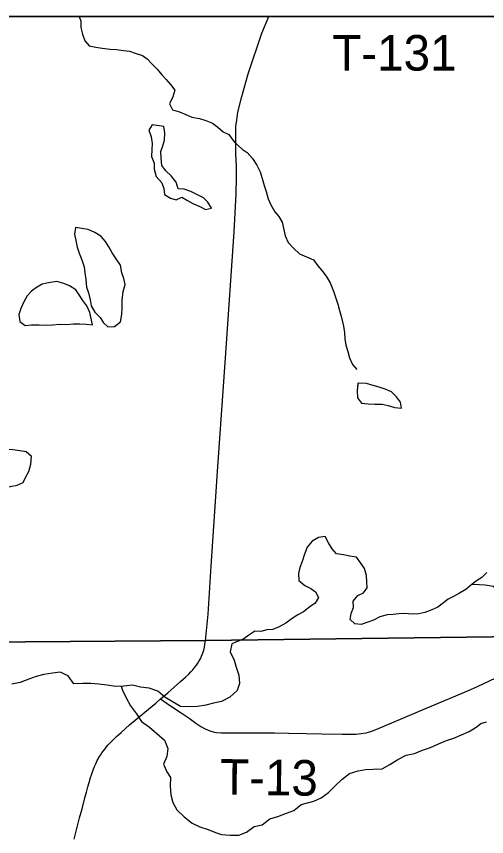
# Model space of a CAD drawing. Extents: x 0 to 34, y 0 to 22.
# Drawn here: x 3.172 to 3.547, y 20.245 to 20.9 of the extents above; entities that cross this region are included whole.
import ezdxf

# ---------------------------------------------------------------- set-up
doc = ezdxf.new("R2010")
doc.units = 0
for name, color, linetype in [('GM_X_Minor_Lake', 7, 'Continuous'), ('GM_X_Minor_River', 7, 'Continuous'), ('GM_X_Rail_Line_Text', 7, 'Continuous'), ('GM_X_State_Route', 7, 'Continuous'), ('GM_X_Township_Road', 7, 'Continuous'), ('GM_X_Township_Road_Text', 7, 'Continuous'), ('SH_Cut_Line', 7, 'Continuous'), ('SH_Data', 7, 'Continuous')]:
    doc.layers.add(name, color=color, linetype=linetype)

msp = doc.modelspace()

# ---------------------------------------------------------------- linework, layer by layer
at = {"layer": 'GM_X_Minor_Lake'}
for points in [[(3.28013, 20.8135), (3.27733, 20.80928), (3.27911, 20.80399), (3.27993, 20.79849), (3.27961, 20.79374), (3.27949, 20.78804), (3.28165, 20.78275), (3.28171, 20.778), (3.28311, 20.77232), (3.28772, 20.76725), (3.2893, 20.76271), (3.28993, 20.75797), (3.29452, 20.7548), (3.2991, 20.75353), (3.30381, 20.75568), (3.30821, 20.75308), (3.31261, 20.75066), (3.31795, 20.74827), (3.32254, 20.74585), (3.32727, 20.74705), (3.32455, 20.75177)], [(3.28004, 20.81336), (3.27733, 20.80928), (3.27911, 20.80399), (3.27993, 20.79849), (3.27961, 20.79374), (3.27949, 20.78804), (3.28165, 20.78275), (3.28171, 20.778), (3.28311, 20.77232), (3.28772, 20.76725), (3.2893, 20.76271), (3.28993, 20.75797), (3.29452, 20.7548), (3.2991, 20.75353), (3.30381, 20.75568), (3.30821, 20.75308), (3.31261, 20.75066), (3.31795, 20.74827), (3.32254, 20.74585), (3.32727, 20.74705), (3.32455, 20.75177)], [(3.32455, 20.75177), (3.3211, 20.75514), (3.31575, 20.75792), (3.31097, 20.76014), (3.30564, 20.76197), (3.30069, 20.76248), (3.2993, 20.76778), (3.29506, 20.77266), (3.29083, 20.77679), (3.28774, 20.78112), (3.28729, 20.78719), (3.28704, 20.79212), (3.2885, 20.7967), (3.28977, 20.80128), (3.29008, 20.80698), (3.28926, 20.8121), (3.28004, 20.81336)], [(3.21888, 20.7316), (3.21799, 20.72627), (3.219, 20.72116), (3.22002, 20.71585), (3.2216, 20.71093), (3.22375, 20.70564), (3.22572, 20.70016), (3.22616, 20.69542), (3.22699, 20.68992), (3.22763, 20.68385), (3.22921, 20.67931), (3.2306, 20.67382), (3.23142, 20.66908), (3.23414, 20.66399), (3.23837, 20.65967), (3.24127, 20.65553), (3.24473, 20.65216), (3.24985, 20.65241), (3.25474, 20.65628)], [(3.25474, 20.65628), (3.2558, 20.66218), (3.25612, 20.66731), (3.25605, 20.67339), (3.25672, 20.68042), (3.25855, 20.68596), (3.25735, 20.69069), (3.25577, 20.69542), (3.25475, 20.70148), (3.25127, 20.70657), (3.24798, 20.71127), (3.24545, 20.71618), (3.24274, 20.72032), (3.23889, 20.72464), (3.23411, 20.72743), (3.22896, 20.72983), (3.21888, 20.7316)], [(3.23237, 20.6539), (3.23016, 20.66356), (3.22781, 20.66903), (3.22473, 20.67317), (3.22163, 20.67788), (3.21892, 20.68184), (3.21395, 20.685), (3.20937, 20.68684), (3.20384, 20.68848), (3.19721, 20.68744), (3.1921, 20.68624), (3.18777, 20.68371), (3.18363, 20.68081), (3.18007, 20.67697), (3.17747, 20.67218), (3.17526, 20.66684), (3.17342, 20.66206), (3.17424, 20.65657)], [(3.17424, 20.65657), (3.17846, 20.65339), (3.18377, 20.65384), (3.18985, 20.65373), (3.19535, 20.65361), (3.20029, 20.65386), (3.20598, 20.65432), (3.21167, 20.6542), (3.21717, 20.65465), (3.22211, 20.65453), (3.22743, 20.65421), (3.23237, 20.6539)], [(3.44433, 20.60733), (3.44374, 20.60135), (3.444, 20.59565), (3.44709, 20.59132), (3.45241, 20.59082), (3.45773, 20.59051), (3.46362, 20.59058), (3.46838, 20.58932)], [(3.44424, 20.60648), (3.44374, 20.60135), (3.444, 20.59565), (3.44709, 20.59132), (3.45241, 20.59082), (3.45773, 20.59051), (3.46362, 20.59058), (3.46838, 20.58932)], [(3.46838, 20.58932), (3.4739, 20.58787), (3.47903, 20.58717), (3.4784, 20.5921), (3.47512, 20.59643), (3.47109, 20.60037), (3.46612, 20.60258), (3.46117, 20.60404), (3.45641, 20.6055), (3.45107, 20.60695), (3.44433, 20.60733)], [(3.46838, 20.58932), (3.4739, 20.58787), (3.47903, 20.58717), (3.4784, 20.5921), (3.47512, 20.59643), (3.47109, 20.60037), (3.46612, 20.60258), (3.46117, 20.60404), (3.45641, 20.6055), (3.45107, 20.60695), (3.44556, 20.60726)], [(3.13658, 20.55541), (3.13204, 20.55459), (3.12712, 20.55301), (3.12222, 20.55029), (3.11676, 20.54642), (3.113, 20.54333), (3.11002, 20.53873), (3.11085, 20.53342), (3.1145, 20.52967), (3.11944, 20.52917), (3.12457, 20.52866), (3.12954, 20.52588), (3.1317, 20.52078), (3.13573, 20.51703), (3.14161, 20.51691), (3.14635, 20.51755), (3.15165, 20.51894), (3.15656, 20.52072), (3.16166, 20.52344), (3.16658, 20.52484), (3.17207, 20.52586), (3.17698, 20.52801)], [(3.17698, 20.52801), (3.17901, 20.5324), (3.18161, 20.53681), (3.18306, 20.54252), (3.18374, 20.54861), (3.17933, 20.55235), (3.1742, 20.55323), (3.16868, 20.55392), (3.1626, 20.55461), (3.15747, 20.55454), (3.15255, 20.55372), (3.14743, 20.55346), (3.14173, 20.55396), (3.13658, 20.55541)]]:
    msp.add_lwpolyline(points, dxfattribs=at)
at = {"layer": 'GM_X_Minor_River'}
for points in [[(3.2218, 20.9), (3.22291, 20.89615), (3.22297, 20.89121), (3.22437, 20.88572), (3.22614, 20.88042), (3.2298, 20.87648), (3.23513, 20.87541), (3.24007, 20.87471), (3.24635, 20.87384), (3.25148, 20.87353), (3.25718, 20.87266), (3.26193, 20.87234), (3.26651, 20.87068), (3.27223, 20.86886), (3.27606, 20.86606), (3.28029, 20.86156), (3.28413, 20.858), (3.28761, 20.85348), (3.29126, 20.84973), (3.29473, 20.8456), (3.2982, 20.84108), (3.29656, 20.83574), (3.29397, 20.8302), (3.29631, 20.82529), (3.30183, 20.82384), (3.30698, 20.82182), (3.31156, 20.8196), (3.31784, 20.81854), (3.3228, 20.8169), (3.32814, 20.81488), (3.33255, 20.8117), (3.33658, 20.80777), (3.34135, 20.80574), (3.3456, 20.79991), (3.35175, 20.7941), (3.35577, 20.79149), (3.36, 20.7866), (3.36349, 20.78114), (3.36621, 20.77605), (3.3678, 20.77056), (3.36938, 20.76507), (3.37115, 20.76016), (3.37255, 20.75429), (3.3747, 20.74957), (3.37799, 20.7441), (3.38127, 20.74034), (3.3838, 20.73563), (3.38499, 20.73089), (3.38621, 20.72483), (3.38855, 20.71954), (3.39297, 20.71504), (3.39758, 20.71054), (3.40331, 20.70796), (3.40884, 20.70575), (3.41232, 20.70085), (3.41541, 20.69709), (3.41907, 20.69258), (3.42217, 20.6873), (3.42472, 20.68069), (3.42669, 20.67502), (3.42827, 20.67029), (3.42966, 20.66537), (3.43125, 20.65969), (3.43285, 20.65268), (3.43348, 20.64756), (3.43393, 20.64263), (3.43475, 20.63751), (3.43614, 20.6324), (3.43753, 20.62748), (3.44006, 20.62219), (3.44334, 20.61825)], [(3.54729, 20.45604), (3.54317, 20.452), (3.53902, 20.44947), (3.53432, 20.44561), (3.53037, 20.44252), (3.52547, 20.43961), (3.52057, 20.43708), (3.51642, 20.43475), (3.51266, 20.43185), (3.50815, 20.42856), (3.50343, 20.42641), (3.49776, 20.42406), (3.49303, 20.42305), (3.48771, 20.42298), (3.48182, 20.42328), (3.47708, 20.42322), (3.47234, 20.42259), (3.4676, 20.42234), (3.46192, 20.42075), (3.45683, 20.41802), (3.45229, 20.41645), (3.44681, 20.41448), (3.44187, 20.41517), (3.43822, 20.41854), (3.43892, 20.42349), (3.44076, 20.42826), (3.44051, 20.4332), (3.44425, 20.43762), (3.44878, 20.43977), (3.45158, 20.44379), (3.45133, 20.44853), (3.45126, 20.45366), (3.44948, 20.45934), (3.44677, 20.46367), (3.44311, 20.46837), (3.43797, 20.46926), (3.43283, 20.47033), (3.42713, 20.47102), (3.42385, 20.47496), (3.42094, 20.47987), (3.41822, 20.48496), (3.41292, 20.48413), (3.40783, 20.48103), (3.40371, 20.47641), (3.40169, 20.47069), (3.39987, 20.46497), (3.39803, 20.46001), (3.39676, 20.45524), (3.39721, 20.44974), (3.40182, 20.44562), (3.40659, 20.4434), (3.41042, 20.4406), (3.41275, 20.43607), (3.41015, 20.43167), (3.40582, 20.42876), (3.40094, 20.42471), (3.39641, 20.42237), (3.39189, 20.41928), (3.38681, 20.4156), (3.38153, 20.41269), (3.37643, 20.41053), (3.3715, 20.41028), (3.36677, 20.40908), (3.36202, 20.40921), (3.35712, 20.4061), (3.35317, 20.4032), (3.34357, 20.39907)], [(3.53574, 20.44678), (3.54115, 20.44646), (3.54589, 20.44633), (3.55236, 20.44528), (3.5562, 20.4421), (3.55966, 20.43815), (3.56387, 20.43535), (3.56978, 20.43391), (3.57494, 20.43094), (3.57709, 20.42584), (3.57829, 20.42072), (3.58081, 20.41639), (3.58371, 20.41244), (3.58774, 20.40869), (3.59156, 20.40216)], [(3.34358, 20.39913), (3.34242, 20.39278), (3.34546, 20.38614), (3.34718, 20.38045), (3.34908, 20.37418), (3.34966, 20.36754), (3.34777, 20.36184), (3.34209, 20.3565), (3.33526, 20.35326), (3.32901, 20.35191), (3.32275, 20.35018), (3.3163, 20.34903), (3.30947, 20.34882), (3.30264, 20.34918), (3.29676, 20.35258), (3.29011, 20.35655), (3.28441, 20.36147), (3.27758, 20.36373), (3.27075, 20.36467), (3.2643, 20.36617), (3.25747, 20.36539), (3.25064, 20.36499), (3.24419, 20.36611), (3.23736, 20.36685), (3.2311, 20.36741), (3.22427, 20.36758), (3.21744, 20.36718), (3.21288, 20.37362), (3.20662, 20.37664), (3.20036, 20.37587), (3.19353, 20.37471), (3.18727, 20.37317), (3.1814, 20.37088), (3.17457, 20.36839), (3.16793, 20.36685)], [(3.25526, 20.36527), (3.25634, 20.36216), (3.25919, 20.35609), (3.26262, 20.34964), (3.26756, 20.34339), (3.27136, 20.33713), (3.27782, 20.33278), (3.28997, 20.32218), (3.29264, 20.31573), (3.2917, 20.30927), (3.28905, 20.30319), (3.29172, 20.29712), (3.29476, 20.29238), (3.29439, 20.28554), (3.29478, 20.2787), (3.29649, 20.27263), (3.29973, 20.26675), (3.30543, 20.26107), (3.31189, 20.25596), (3.31815, 20.25313), (3.3246, 20.25087), (3.33067, 20.24861), (3.33542, 20.2471), (3.34225, 20.24636), (3.34908, 20.24638), (3.35533, 20.24886), (3.36159, 20.25344), (3.36785, 20.25478), (3.37391, 20.25955), (3.38036, 20.26128), (3.38718, 20.26395), (3.39325, 20.26625), (3.39912, 20.27101), (3.40405, 20.27235), (3.40898, 20.27351), (3.41505, 20.27637), (3.42092, 20.28038), (3.42623, 20.2859), (3.43134, 20.29085), (3.4376, 20.2958), (3.44442, 20.29772), (3.45049, 20.29888), (3.45656, 20.29908), (3.46358, 20.29929), (3.46983, 20.30292), (3.47628, 20.30673), (3.48272, 20.31017), (3.48955, 20.31171), (3.49599, 20.31419), (3.50225, 20.3163), (3.50813, 20.31916), (3.51495, 20.32203), (3.52102, 20.32394), (3.52709, 20.32643), (3.53315, 20.32929), (3.53884, 20.33273), (3.54257, 20.33546)], [(3.54248, 20.33546), (3.54706, 20.3369)]]:
    msp.add_lwpolyline(points, dxfattribs=at)
at = {"layer": 'GM_X_Rail_Line_Text'}
msp.add_lwpolyline([(4.27516, 20.9), (2.1, 20.9), (2.1, 20.39416), (2.18926, 20.39483), (2.22745, 20.39495), (2.57356, 20.39618), (2.65087, 20.39662), (2.99803, 20.39937), (3.3226, 20.40192), (3.76027, 20.40736), (4.2757, 20.41631), (4.27522, 20.47097), (4.27534, 20.58948), (4.27475, 20.80739)], close=True, dxfattribs=at)
msp.add_lwpolyline([(4.27672, 19.50175), (4.27627, 19.60888), (4.27627, 19.63558), (4.27626, 19.6408), (4.27613, 19.68124), (4.27582, 19.75186), (4.27563, 19.89982), (4.27535, 19.91099), (4.27532, 20.14684), (4.2757, 20.41631), (3.76027, 20.40736), (3.3226, 20.40192), (2.99803, 20.39937), (2.65087, 20.39662)], dxfattribs=at)
at = {"layer": 'GM_X_State_Route'}
for points in [[(3.3227, 20.40165), (3.32478, 20.42272), (3.32717, 20.46112), (3.3323, 20.53669), (3.33886, 20.63121), (3.34542, 20.72799), (3.34721, 20.75831), (3.34733, 20.77131), (3.34733, 20.78015), (3.34685, 20.79065), (3.34674, 20.79745), (3.34674, 20.8033), (3.34685, 20.81213), (3.34757, 20.81726), (3.34853, 20.82347), (3.35151, 20.836), (3.35664, 20.85414), (3.36762, 20.8866), (3.37305, 20.9)], [(3.21768, 20.24322), (3.2221, 20.26019), (3.22401, 20.26754), (3.22626, 20.27633), (3.22746, 20.28087), (3.22858, 20.28511), (3.22961, 20.28856), (3.23078, 20.29242), (3.23147, 20.29456), (3.23229, 20.29696), (3.2331, 20.29908), (3.23405, 20.30128), (3.23499, 20.30332), (3.23621, 20.30593), (3.2379, 20.30915), (3.23874, 20.31043), (3.23993, 20.31204), (3.241, 20.31357), (3.24246, 20.31545), (3.24334, 20.31656), (3.24491, 20.31842), (3.24575, 20.31938), (3.24726, 20.32104), (3.24906, 20.32284), (3.25142, 20.32512), (3.25512, 20.32841), (3.26195, 20.33445), (3.27417, 20.34463), (3.28285, 20.3519), (3.28679, 20.3552), (3.29243, 20.36008), (3.30256, 20.36898), (3.30658, 20.3726), (3.30918, 20.37506), (3.3109, 20.37679), (3.31248, 20.3785), (3.31404, 20.38043), (3.31531, 20.38212), (3.31646, 20.38375), (3.31756, 20.38556), (3.31852, 20.38726), (3.31951, 20.38939), (3.32024, 20.3912), (3.32114, 20.39405), (3.32169, 20.39647), (3.32218, 20.39896), (3.3227, 20.40165)]]:
    msp.add_lwpolyline(points, dxfattribs=at)
at = {"layer": 'GM_X_Township_Road'}
msp.add_lwpolyline([(3.28679, 20.3552), (3.29476, 20.34981), (3.30231, 20.34465), (3.30943, 20.33978), (3.31493, 20.33592), (3.31888, 20.33329), (3.32222, 20.33142), (3.32609, 20.3297), (3.32884, 20.32884), (3.33145, 20.3284), (3.33503, 20.32815), (3.36544, 20.32825), (3.37808, 20.32802), (3.38915, 20.32781), (3.40311, 20.32757), (3.41554, 20.32736), (3.43181, 20.32709), (3.43808, 20.32702), (3.44271, 20.32719), (3.4469, 20.3275), (3.45085, 20.32819), (3.45456, 20.32924), (3.45945, 20.33106), (3.48022, 20.33976), (3.49963, 20.34796), (3.51432, 20.35416), (3.53264, 20.36189), (3.53979, 20.36517), (3.55455, 20.37213)], dxfattribs=at)
at = {"layer": 'SH_Cut_Line'}
msp.add_lwpolyline([(7.05001, 20.48828), (6.99108, 20.48711), (6.69534, 20.4811), (6.46674, 20.47499), (6.41713, 20.47364), (6.36809, 20.47307), (6.34991, 20.47249), (6.14318, 20.46445), (6.13454, 20.46419), (6.10247, 20.46324), (6.02351, 20.46032), (5.37238, 20.44113), (4.79449, 20.42802), (4.79081, 20.42795), (4.7877, 20.42788), (4.72752, 20.4267), (4.37341, 20.41813), (4.2757, 20.41631), (3.76027, 20.40736), (3.3226, 20.40192), (2.99803, 20.39937), (2.65087, 20.39662)], dxfattribs=at)
at = {"layer": 'SH_Data'}
msp.add_line((2.1, 20.9), (8.9, 20.9), dxfattribs=at)

# ---------------------------------------------------------------- texts
at = {"layer": 'GM_X_Township_Road_Text'}
for s, rotation, p in [('T-131', 0.00001, (3.42382, 20.85673)), ('T-13', 359.2952, (3.33406, 20.27882))]:
    msp.add_text(s, height=0.028409, rotation=rotation, dxfattribs=at).set_placement(p)

doc.saveas('drawing.dxf')
